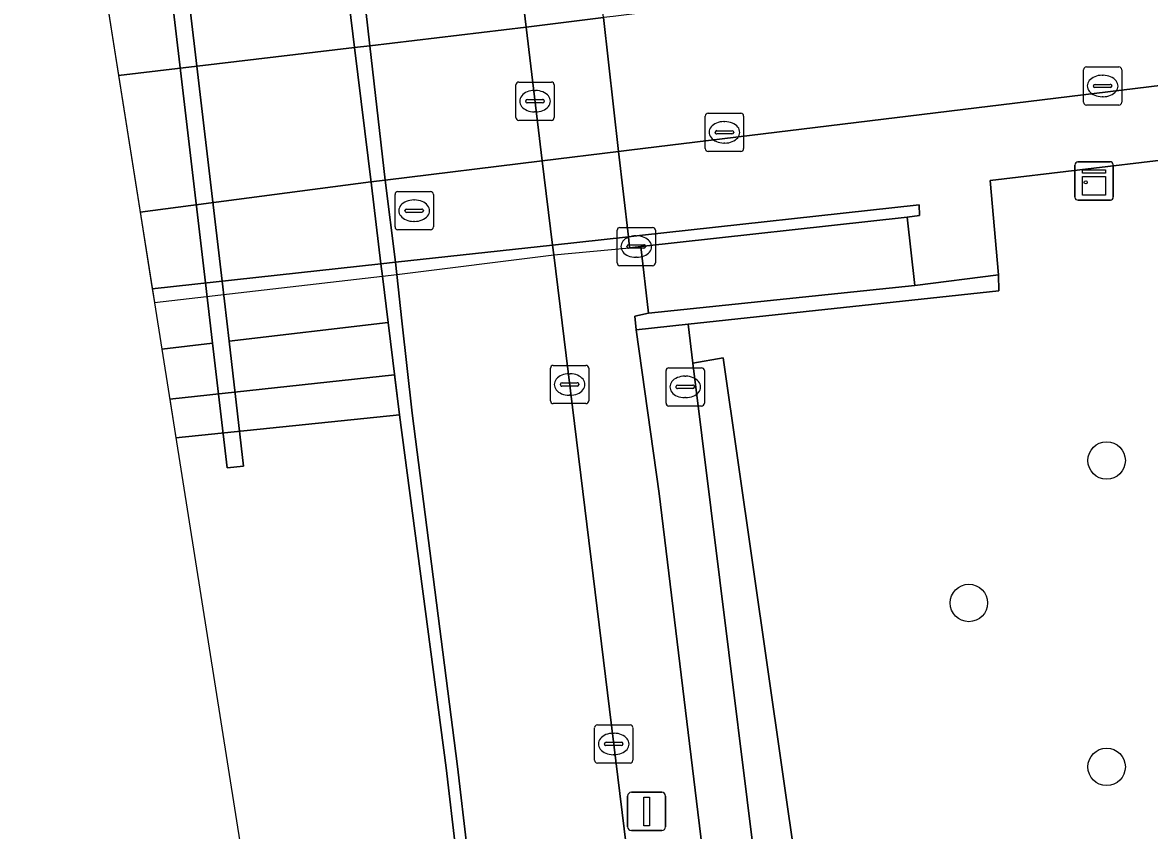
# Model space of a CAD drawing. Extents: x 161477 to 163040, y 383680 to 384871.
# Drawn here: x 161682.56 to 161711.98, y 383968.24 to 383989.35 of the extents above; entities that cross this region are included whole.
import ezdxf

# ---------------------------------------------------------------- set-up
doc = ezdxf.new("R2010")
doc.units = 0
for name, color, linetype in [('IMGEO_Berm_groen', 7, 'Continuous'), ('IMGEO_Berm_halfverhard', 7, 'Continuous'), ('IMGEO_Boom', 7, 'Continuous'), ('IMGEO_Dek', 7, 'Continuous'), ('IMGEO_Fietspad_gesloten', 7, 'Continuous'), ('IMGEO_Greppel_droge_sloot', 7, 'Continuous'), ('IMGEO_Groenvoorziening', 7, 'Continuous'), ('IMGEO_Hek', 7, 'Continuous'), ('IMGEO_Kademuur', 7, 'Continuous'), ('IMGEO_Kast', 7, 'Continuous'), ('IMGEO_Kolk', 7, 'Continuous'), ('IMGEO_Lichtmast', 7, 'Continuous'), ('IMGEO_Muur', 7, 'Continuous'), ('IMGEO_Pijler', 7, 'Continuous'), ('IMGEO_Rijbaan_lokaal_gesloten', 7, 'Continuous'), ('IMGEO_Rioolput', 7, 'Continuous'), ('IMGEO_Stuw', 7, 'Continuous'), ('IMGEO_Voetpad_gesloten', 7, 'Continuous'), ('IMGEO_Voetpad_op_trap', 7, 'Continuous'), ('IMGEO_Voetpad_open', 7, 'Continuous'), ('IMGEO_Waterloop', 7, 'Continuous')]:
    doc.layers.add(name, color=color, linetype=linetype)

msp = doc.modelspace()

# ---------------------------------------------------------------- linework, layer by layer
at = {"layer": 'IMGEO_Berm_groen'}
msp.add_lwpolyline([(161685.065, 383987.969), (161691.227, 383988.696), (161691.631, 383988.744), (161695.71, 383989.226), (161697.729, 383989.478), (161697.518, 383991.342), (161697.339, 383992.929), (161695.294, 383992.703), (161691.233, 383992.252), (161690.798, 383992.204), (161690.238, 383992.142), (161684.52, 383991.412), (161685.065, 383987.969)], dxfattribs=at)
at = {"layer": 'IMGEO_Berm_halfverhard'}
msp.add_lwpolyline([(161700.064, 383980.447), (161699.937, 383981.468), (161698.579, 383981.321), (161699.181, 383977.045), (161701.971, 383954.076), (161702.472, 383954.14), (161703.314, 383954.249), (161702.421, 383961.48)], close=True, dxfattribs=at)
at = {"layer": 'IMGEO_Boom'}
for centre in [(161710.866, 383977.906), (161707.269, 383974.183), (161710.866, 383969.9)]:
    msp.add_circle(centre, 0.489, dxfattribs=at)
at = {"layer": 'IMGEO_Dek'}
msp.add_lwpolyline([(161683.262, 383999.371), (161686.003, 383982.034), (161691.957, 383982.723), (161692.334, 383982.767), (161696.429, 383983.278), (161698.409, 383983.467), (161698.377, 383983.753), (161698.124, 383985.983), (161697.729, 383989.478)], dxfattribs=at)
msp.add_lwpolyline([(161686.561, 383978.501), (161692.4, 383979.101), (161692.272, 383980.149), (161686.402, 383979.509)], close=True, dxfattribs=at)
at = {"layer": 'IMGEO_Fietspad_gesloten'}
for points in [[(161702.046, 383937.433), (161696.429, 383983.278), (161696.398, 383983.537), (161696.128, 383985.74), (161695.71, 383989.226), (161695.294, 383992.703), (161694.966, 383995.438), (161694.561, 383998.828), (161694.124, 384002.472), (161693.6, 384006.855), (161693.265, 384009.646), (161692.884, 384012.828), (161692.437, 384016.569), (161692.164, 384018.849), (161691.803, 384021.863), (161691.607, 384023.493), (161691.553, 384023.835)], [(161711.503, 383991.202), (161697.985, 383989.51), (161697.729, 383989.478), (161698.124, 383985.983), (161698.401, 383986.017), (161714.753, 383988.006)], [(161691.412, 383990.676), (161691.631, 383988.744), (161692.03, 383985.235), (161692.294, 383983.088), (161692.334, 383982.767), (161692.466, 383981.556), (161692.729, 383979.145), (161693.914, 383969.907), (161695.181, 383959.108), (161696.252, 383950.363), (161697.423, 383940.632), (161698.807, 383930.488), (161699.358, 383926.389), (161699.67, 383926.444), (161699.962, 383926.496), (161711.536, 383875.684)]]:
    msp.add_lwpolyline(points, dxfattribs=at)
at = {"layer": 'IMGEO_Greppel_droge_sloot'}
for points in [[(161700.85, 383980.59), (161700.064, 383980.447), (161702.421, 383961.48), (161703.314, 383954.249), (161702.472, 383954.14), (161702.489, 383954.003), (161704.069, 383940.354)], [(161707.21, 383919.972), (161709.046, 383920.337), (161705.478, 383948.318), (161700.85, 383980.59)]]:
    msp.add_lwpolyline(points, dxfattribs=at)
at = {"layer": 'IMGEO_Groenvoorziening'}
msp.add_lwpolyline([(161714.85, 383986.063), (161707.824, 383985.227), (161708.046, 383982.754), (161708.05, 383982.344), (161699.937, 383981.468), (161700.064, 383980.447), (161700.85, 383980.59), (161705.478, 383948.318), (161709.046, 383920.337), (161707.21, 383919.972)], dxfattribs=at)
at = {"layer": 'IMGEO_Hek'}
msp.add_lwpolyline([(161686.402, 383979.509), (161692.272, 383980.149), (161692.4, 383979.101), (161686.561, 383978.501)], dxfattribs=at)
at = {"layer": 'IMGEO_Kademuur'}
for points in [[(161690.798, 383992.204), (161691.227, 383988.696), (161691.667, 383985.102), (161691.918, 383983.047), (161691.957, 383982.723), (161692.105, 383981.514), (161692.4, 383979.101), (161693.616, 383969.872), (161694.883, 383959.073), (161695.954, 383950.327), (161697.125, 383940.596)], [(161697.423, 383940.632), (161696.252, 383950.363), (161695.181, 383959.108), (161693.914, 383969.907), (161692.729, 383979.145), (161692.466, 383981.556), (161692.334, 383982.767), (161692.294, 383983.088), (161692.03, 383985.235), (161691.631, 383988.744), (161691.412, 383990.676)]]:
    msp.add_lwpolyline(points, dxfattribs=at)
at = {"layer": 'IMGEO_Kast'}
for p, q in [((161710.04, 383984.786), (161710.04, 383985.627)), ((161710.04, 383985.627), (161710.04, 383984.786)), ((161710.115, 383985.711), (161710.956, 383985.711)), ((161710.956, 383985.711), (161710.115, 383985.711)), ((161711.04, 383985.636), (161711.04, 383984.795)), ((161711.04, 383984.795), (161711.04, 383985.636)), ((161710.965, 383984.711), (161710.124, 383984.711)), ((161710.124, 383984.711), (161710.965, 383984.711))]:
    msp.add_line(p, q, dxfattribs=at)
for points in [[(161710.235, 383985.501), (161710.835, 383985.501), (161710.835, 383985.416), (161710.235, 383985.416), (161710.235, 383985.501)], [(161710.235, 383985.326), (161710.835, 383985.326), (161710.835, 383984.837), (161710.235, 383984.837), (161710.235, 383985.326)]]:
    msp.add_lwpolyline(points, dxfattribs=at)
msp.add_circle((161710.319, 383985.175), 0.0377, dxfattribs=at)
for centre, start, end in [((161710.118, 383985.633), 92.4484, 184.2845), ((161710.118, 383985.633), 92.4484, 184.2845), ((161710.962, 383985.633), 2.4484, 94.2845), ((161710.962, 383985.633), 2.4484, 94.2845), ((161710.118, 383984.789), 182.4484, 274.2845), ((161710.118, 383984.789), 182.4484, 274.2845), ((161710.962, 383984.789), 272.4484, 4.2845), ((161710.962, 383984.789), 272.4484, 4.2845)]:
    msp.add_arc(centre, 0.0779, start, end, dxfattribs=at)
at = {"layer": 'IMGEO_Kolk'}
for p, q in [((161710.337, 383988.192), (161711.189, 383988.192)), ((161710.262, 383987.266), (161710.262, 383988.118)), ((161710.75, 383987.972), (161710.775, 383987.972)), ((161711.263, 383988.118), (161711.263, 383987.266)), ((161695.44, 383986.869), (161695.44, 383987.721)), ((161695.515, 383987.795), (161696.367, 383987.795)), ((161696.441, 383987.721), (161696.441, 383986.869)), ((161710.521, 383987.686), (161710.521, 383987.698)), ((161710.959, 383987.649), (161710.561, 383987.649)), ((161710.564, 383987.735), (161710.962, 383987.735)), ((161711.005, 383987.698), (161711.005, 383987.686)), ((161695.742, 383987.338), (161696.14, 383987.338)), ((161695.928, 383987.575), (161695.953, 383987.575)), ((161710.773, 383987.412), (161710.748, 383987.412)), ((161695.699, 383987.289), (161695.699, 383987.301)), ((161696.137, 383987.252), (161695.739, 383987.252)), ((161695.951, 383987.015), (161695.926, 383987.015)), ((161696.183, 383987.301), (161696.183, 383987.289)), ((161711.189, 383987.192), (161710.337, 383987.192)), ((161696.367, 383986.795), (161695.515, 383986.795)), ((161700.385, 383986.056), (161700.385, 383986.908)), ((161700.46, 383986.982), (161701.312, 383986.982)), ((161700.873, 383986.762), (161700.898, 383986.762)), ((161701.386, 383986.908), (161701.386, 383986.056)), ((161700.644, 383986.476), (161700.644, 383986.488)), ((161701.082, 383986.439), (161700.684, 383986.439)), ((161700.687, 383986.525), (161701.085, 383986.525)), ((161701.128, 383986.488), (161701.128, 383986.476)), ((161700.896, 383986.202), (161700.871, 383986.202)), ((161701.312, 383985.982), (161700.46, 383985.982)), ((161698.083, 383983.07), (161698.083, 383983.922)), ((161698.158, 383983.996), (161699.01, 383983.996)), ((161698.571, 383983.776), (161698.596, 383983.776)), ((161699.084, 383983.922), (161699.084, 383983.07)), ((161698.342, 383983.49), (161698.342, 383983.502)), ((161698.385, 383983.539), (161698.783, 383983.539)), ((161698.826, 383983.502), (161698.826, 383983.49)), ((161698.78, 383983.453), (161698.382, 383983.453)), ((161698.594, 383983.216), (161698.569, 383983.216)), ((161699.01, 383982.996), (161698.158, 383982.996)), ((161696.343, 383979.466), (161696.343, 383980.318)), ((161696.418, 383980.392), (161697.27, 383980.392)), ((161697.344, 383980.318), (161697.344, 383979.466)), ((161699.362, 383979.403), (161699.362, 383980.255)), ((161699.437, 383980.329), (161700.289, 383980.329)), ((161700.363, 383980.255), (161700.363, 383979.403)), ((161696.831, 383980.172), (161696.856, 383980.172)), ((161699.85, 383980.109), (161699.875, 383980.109)), ((161696.602, 383979.886), (161696.602, 383979.898)), ((161697.04, 383979.849), (161696.642, 383979.849)), ((161696.645, 383979.935), (161697.043, 383979.935)), ((161697.086, 383979.898), (161697.086, 383979.886)), ((161699.621, 383979.823), (161699.621, 383979.835)), ((161700.059, 383979.786), (161699.661, 383979.786)), ((161699.664, 383979.872), (161700.062, 383979.872)), ((161700.105, 383979.835), (161700.105, 383979.823)), ((161697.27, 383979.392), (161696.418, 383979.392)), ((161696.854, 383979.612), (161696.829, 383979.612)), ((161699.873, 383979.549), (161699.848, 383979.549)), ((161700.289, 383979.329), (161699.437, 383979.329)), ((161697.494, 383970.073), (161697.494, 383970.925)), ((161697.569, 383970.999), (161698.421, 383970.999)), ((161698.495, 383970.925), (161698.495, 383970.073)), ((161697.796, 383970.542), (161698.194, 383970.542)), ((161697.982, 383970.779), (161698.007, 383970.779)), ((161697.753, 383970.493), (161697.753, 383970.505)), ((161698.191, 383970.456), (161697.793, 383970.456)), ((161698.237, 383970.505), (161698.237, 383970.493)), ((161698.421, 383969.999), (161697.569, 383969.999)), ((161698.005, 383970.219), (161697.98, 383970.219))]:
    msp.add_line(p, q, dxfattribs=at)
for points in [[(161710.337, 383988.192), (161711.189, 383988.192)], [(161710.262, 383987.266), (161710.262, 383988.118)], [(161711.263, 383988.118), (161711.263, 383987.266)], [(161695.44, 383986.869), (161695.44, 383987.721)], [(161695.515, 383987.795), (161696.367, 383987.795)], [(161696.441, 383987.721), (161696.441, 383986.869)], [(161711.189, 383987.192), (161710.337, 383987.192)], [(161696.367, 383986.795), (161695.515, 383986.795)], [(161700.385, 383986.056), (161700.385, 383986.908)], [(161700.46, 383986.982), (161701.312, 383986.982)], [(161701.386, 383986.908), (161701.386, 383986.056)], [(161701.312, 383985.982), (161700.46, 383985.982)], [(161698.083, 383983.07), (161698.083, 383983.922)], [(161698.158, 383983.996), (161699.01, 383983.996)], [(161699.084, 383983.922), (161699.084, 383983.07)], [(161699.01, 383982.996), (161698.158, 383982.996)], [(161696.343, 383979.466), (161696.343, 383980.318)], [(161696.418, 383980.392), (161697.27, 383980.392)], [(161697.344, 383980.318), (161697.344, 383979.466)], [(161699.362, 383979.403), (161699.362, 383980.255)], [(161699.437, 383980.329), (161700.289, 383980.329)], [(161700.363, 383980.255), (161700.363, 383979.403)], [(161697.27, 383979.392), (161696.418, 383979.392)], [(161700.289, 383979.329), (161699.437, 383979.329)], [(161697.494, 383970.073), (161697.494, 383970.925)], [(161697.569, 383970.999), (161698.421, 383970.999)], [(161698.495, 383970.925), (161698.495, 383970.073)], [(161698.421, 383969.999), (161697.569, 383969.999)]]:
    msp.add_lwpolyline(points, dxfattribs=at)
for centre, radius, start, end in [((161710.339, 383988.116), 0.0765, 91.552, 178.448), ((161710.339, 383988.116), 0.0765, 91.552, 178.448), ((161711.187, 383988.116), 0.0765, 1.552, 88.448), ((161711.187, 383988.116), 0.0765, 1.552, 88.448), ((161695.517, 383987.719), 0.0765, 91.552, 178.448), ((161695.517, 383987.719), 0.0765, 91.552, 178.448), ((161696.365, 383987.719), 0.0765, 1.552, 88.448), ((161696.365, 383987.719), 0.0765, 1.552, 88.448), ((161710.561, 383987.695), 0.0403, 85.8775, 175.7526), ((161710.558, 383987.685), 0.0366, 178.938, 274.7102), ((161710.962, 383987.692), 0.043, 264.8664, 352.4533), ((161710.966, 383987.697), 0.0386, 1.7309, 96.639), ((161695.739, 383987.298), 0.0403, 85.8775, 175.7526), ((161696.144, 383987.3), 0.0386, 1.7309, 96.639), ((161695.736, 383987.288), 0.0366, 178.938, 274.7102), ((161696.14, 383987.295), 0.043, 264.8664, 352.4533), ((161710.339, 383987.268), 0.0765, 181.552, 268.448), ((161710.339, 383987.268), 0.0765, 181.552, 268.448), ((161711.187, 383987.268), 0.0765, 271.552, 358.448), ((161711.187, 383987.268), 0.0765, 271.552, 358.448), ((161695.517, 383986.871), 0.0765, 181.552, 268.448), ((161695.517, 383986.871), 0.0765, 181.552, 268.448), ((161696.365, 383986.871), 0.0765, 271.552, 358.448), ((161696.365, 383986.871), 0.0765, 271.552, 358.448), ((161700.462, 383986.906), 0.0765, 91.552, 178.448), ((161700.462, 383986.906), 0.0765, 91.552, 178.448), ((161701.31, 383986.906), 0.0765, 1.552, 88.448), ((161701.31, 383986.906), 0.0765, 1.552, 88.448), ((161700.684, 383986.485), 0.0403, 85.8775, 175.7526), ((161700.681, 383986.475), 0.0366, 178.938, 274.7102), ((161701.085, 383986.482), 0.043, 264.8664, 352.4533), ((161701.089, 383986.487), 0.0386, 1.7309, 96.639), ((161700.462, 383986.058), 0.0765, 181.552, 268.448), ((161700.462, 383986.058), 0.0765, 181.552, 268.448), ((161701.31, 383986.058), 0.0765, 271.552, 358.448), ((161701.31, 383986.058), 0.0765, 271.552, 358.448), ((161698.16, 383983.92), 0.0765, 91.552, 178.448), ((161698.16, 383983.92), 0.0765, 91.552, 178.448), ((161699.008, 383983.92), 0.0765, 1.552, 88.448), ((161699.008, 383983.92), 0.0765, 1.552, 88.448), ((161698.382, 383983.499), 0.0403, 85.8775, 175.7526), ((161698.379, 383983.489), 0.0366, 178.938, 274.7102), ((161698.783, 383983.496), 0.043, 264.8664, 352.4533), ((161698.787, 383983.501), 0.0386, 1.7309, 96.639), ((161698.16, 383983.072), 0.0765, 181.552, 268.448), ((161698.16, 383983.072), 0.0765, 181.552, 268.448), ((161699.008, 383983.072), 0.0765, 271.552, 358.448), ((161699.008, 383983.072), 0.0765, 271.552, 358.448), ((161696.42, 383980.316), 0.0765, 91.552, 178.448), ((161696.42, 383980.316), 0.0765, 91.552, 178.448), ((161697.268, 383980.316), 0.0765, 1.552, 88.448), ((161697.268, 383980.316), 0.0765, 1.552, 88.448), ((161699.439, 383980.253), 0.0765, 91.552, 178.448), ((161699.439, 383980.253), 0.0765, 91.552, 178.448), ((161700.287, 383980.253), 0.0765, 1.552, 88.448), ((161700.287, 383980.253), 0.0765, 1.552, 88.448), ((161696.642, 383979.895), 0.0403, 85.8775, 175.7526), ((161696.639, 383979.885), 0.0366, 178.938, 274.7102), ((161697.043, 383979.892), 0.043, 264.8664, 352.4533), ((161697.047, 383979.897), 0.0386, 1.7309, 96.639), ((161699.661, 383979.832), 0.0403, 85.8775, 175.7526), ((161699.658, 383979.822), 0.0366, 178.938, 274.7102), ((161700.062, 383979.829), 0.043, 264.8664, 352.4533), ((161700.066, 383979.834), 0.0386, 1.7309, 96.639), ((161696.42, 383979.468), 0.0765, 181.552, 268.448), ((161696.42, 383979.468), 0.0765, 181.552, 268.448), ((161697.268, 383979.468), 0.0765, 271.552, 358.448), ((161697.268, 383979.468), 0.0765, 271.552, 358.448), ((161699.439, 383979.405), 0.0765, 181.552, 268.448), ((161699.439, 383979.405), 0.0765, 181.552, 268.448), ((161700.287, 383979.405), 0.0765, 271.552, 358.448), ((161700.287, 383979.405), 0.0765, 271.552, 358.448), ((161697.571, 383970.923), 0.0765, 91.552, 178.448), ((161697.571, 383970.923), 0.0765, 91.552, 178.448), ((161698.419, 383970.923), 0.0765, 1.552, 88.448), ((161698.419, 383970.923), 0.0765, 1.552, 88.448), ((161697.793, 383970.502), 0.0403, 85.8775, 175.7526), ((161698.198, 383970.504), 0.0386, 1.7309, 96.639), ((161697.79, 383970.492), 0.0366, 178.938, 274.7102), ((161698.194, 383970.499), 0.043, 264.8664, 352.4533), ((161697.571, 383970.075), 0.0765, 181.552, 268.448), ((161697.571, 383970.075), 0.0765, 181.552, 268.448), ((161698.419, 383970.075), 0.0765, 271.552, 358.448), ((161698.419, 383970.075), 0.0765, 271.552, 358.448)]:
    msp.add_arc(centre, radius, start, end, dxfattribs=at)
for centre, major_axis, ratio, start_param, end_param in [((161710.749, 383987.692), (-0.387, 0.002), 0.722429, 4.712389, 7.853982), ((161710.774, 383987.692), (-0.39, 0.002), 0.717154, 1.570796, 4.712389), ((161695.927, 383987.295), (-0.387, 0.002), 0.722429, 4.712389, 7.853982), ((161695.952, 383987.295), (-0.39, 0.002), 0.717154, 1.570796, 4.712389), ((161700.872, 383986.482), (-0.387, 0.002), 0.722429, 4.712389, 7.853982), ((161700.897, 383986.482), (-0.39, 0.002), 0.717154, 1.570796, 4.712389), ((161698.57, 383983.496), (-0.387, 0.002), 0.722429, 4.712389, 7.853982), ((161698.595, 383983.496), (-0.39, 0.002), 0.717154, 1.570796, 4.712389), ((161696.83, 383979.892), (-0.387, 0.002), 0.722429, 4.712389, 7.853982), ((161696.855, 383979.892), (-0.39, 0.002), 0.717154, 1.570796, 4.712389), ((161699.849, 383979.829), (-0.387, 0.002), 0.722429, 4.712389, 7.853982), ((161699.874, 383979.829), (-0.39, 0.002), 0.717154, 1.570796, 4.712389), ((161697.981, 383970.499), (-0.387, 0.002), 0.722429, 4.712389, 7.853982), ((161698.006, 383970.499), (-0.39, 0.002), 0.717154, 1.570796, 4.712389)]:
    msp.add_ellipse(centre, major_axis=major_axis, ratio=ratio, start_param=start_param, end_param=end_param, dxfattribs=at)
at = {"layer": 'IMGEO_Lichtmast'}
for p, q in [((161698.358, 383968.338), (161698.358, 383969.138)), ((161698.358, 383969.138), (161698.358, 383968.338)), ((161698.458, 383969.238), (161699.248, 383969.238)), ((161699.248, 383969.238), (161698.458, 383969.238)), ((161699.348, 383969.138), (161699.348, 383968.338)), ((161699.348, 383968.338), (161699.348, 383969.138)), ((161699.248, 383968.238), (161698.458, 383968.238)), ((161698.458, 383968.238), (161699.248, 383968.238))]:
    msp.add_line(p, q, dxfattribs=at)
msp.add_lwpolyline([(161698.778, 383969.113), (161698.928, 383969.113), (161698.928, 383968.363), (161698.778, 383968.363), (161698.778, 383969.113)], dxfattribs=at)
for centre, start, end in [((161698.458, 383969.138), 90, 180), ((161698.458, 383969.138), 90, 180), ((161699.248, 383969.138), 0, 90), ((161699.248, 383969.138), 360, 90), ((161698.458, 383968.338), 180, 270), ((161698.458, 383968.338), 180, 270), ((161699.248, 383968.338), 270, 0), ((161699.248, 383968.338), 270, 0)]:
    msp.add_arc(centre, 0.1, start, end, dxfattribs=at)
at = {"layer": 'IMGEO_Muur'}
for points in [[(161705.654, 383984.268), (161705.984, 383984.306), (161705.972, 383984.584), (161698.666, 383983.785), (161698.377, 383983.753), (161698.409, 383983.467), (161698.7, 383983.495)], [(161686.003, 383982.034), (161691.957, 383982.723), (161692.334, 383982.767), (161696.429, 383983.278), (161698.409, 383983.467), (161698.377, 383983.753), (161696.398, 383983.537), (161692.294, 383983.088), (161691.918, 383983.047), (161685.946, 383982.394)], [(161708.05, 383982.344), (161708.046, 383982.754), (161705.862, 383982.476), (161698.905, 383981.757), (161698.544, 383981.682), (161698.579, 383981.321), (161699.937, 383981.468)]]:
    msp.add_lwpolyline(points, close=True, dxfattribs=at)
at = {"layer": 'IMGEO_Pijler'}
msp.add_lwpolyline([(161683.005, 384023.106), (161682.891, 384025.653), (161682.558, 384025.611), (161682.565, 384023.086), (161687.336, 383982.546), (161687.519, 383980.975), (161687.899, 383977.714), (161688.332, 383977.762), (161687.951, 383981.025), (161687.768, 383982.593)], close=True, dxfattribs=at)
at = {"layer": 'IMGEO_Rijbaan_lokaal_gesloten'}
msp.add_lwpolyline([(161685.629, 383984.397), (161691.656, 383985.189), (161692.03, 383985.235), (161696.128, 383985.74), (161698.124, 383985.983), (161697.729, 383989.478), (161695.71, 383989.226), (161691.631, 383988.744), (161691.227, 383988.696), (161685.065, 383987.969), (161685.629, 383984.397)], dxfattribs=at)
at = {"layer": 'IMGEO_Rioolput'}
for p, q in [((161692.284, 383984.008), (161692.284, 383984.86)), ((161692.359, 383984.934), (161693.211, 383984.934)), ((161692.772, 383984.714), (161692.797, 383984.714)), ((161693.285, 383984.86), (161693.285, 383984.008)), ((161692.543, 383984.428), (161692.543, 383984.44)), ((161692.981, 383984.391), (161692.583, 383984.391)), ((161692.586, 383984.477), (161692.984, 383984.477)), ((161693.027, 383984.44), (161693.027, 383984.428)), ((161692.795, 383984.154), (161692.77, 383984.154)), ((161693.211, 383983.934), (161692.359, 383983.934))]:
    msp.add_line(p, q, dxfattribs=at)
for points in [[(161692.284, 383984.008), (161692.284, 383984.86)], [(161692.359, 383984.934), (161693.211, 383984.934)], [(161693.285, 383984.86), (161693.285, 383984.008)], [(161693.211, 383983.934), (161692.359, 383983.934)]]:
    msp.add_lwpolyline(points, dxfattribs=at)
for centre, radius, start, end in [((161692.361, 383984.858), 0.0765, 91.552, 178.448), ((161692.361, 383984.858), 0.0765, 91.552, 178.448), ((161693.209, 383984.858), 0.0765, 1.552, 88.448), ((161693.209, 383984.858), 0.0765, 1.552, 88.448), ((161692.583, 383984.437), 0.0403, 85.8775, 175.7526), ((161692.58, 383984.427), 0.0366, 178.938, 274.7102), ((161692.984, 383984.434), 0.043, 264.8664, 352.4533), ((161692.988, 383984.439), 0.0386, 1.7309, 96.639), ((161692.361, 383984.01), 0.0765, 181.552, 268.448), ((161692.361, 383984.01), 0.0765, 181.552, 268.448), ((161693.209, 383984.01), 0.0765, 271.552, 358.448), ((161693.209, 383984.01), 0.0765, 271.552, 358.448)]:
    msp.add_arc(centre, radius, start, end, dxfattribs=at)
for centre, major_axis, ratio, start_param, end_param in [((161692.771, 383984.434), (-0.387, 0.002), 0.722429, 4.712389, 7.853982), ((161692.796, 383984.434), (-0.39, 0.002), 0.717154, 1.570796, 4.712389)]:
    msp.add_ellipse(centre, major_axis=major_axis, ratio=ratio, start_param=start_param, end_param=end_param, dxfattribs=at)
at = {"layer": 'IMGEO_Stuw'}
for points in [[(161687.951, 383981.025), (161692.105, 383981.514)], [(161686.195, 383980.819), (161687.519, 383980.975)]]:
    msp.add_lwpolyline(points, dxfattribs=at)
at = {"layer": 'IMGEO_Voetpad_gesloten'}
msp.add_lwpolyline([(161686.561, 383978.501), (161692.4, 383979.101), (161692.272, 383980.149), (161686.402, 383979.509)], close=True, dxfattribs=at)
at = {"layer": 'IMGEO_Voetpad_op_trap'}
msp.add_lwpolyline([(161705.654, 383984.268), (161698.7, 383983.495), (161698.905, 383981.757), (161705.862, 383982.476)], close=True, dxfattribs=at)
at = {"layer": 'IMGEO_Voetpad_open'}
for points in [[(161691.553, 384023.835), (161691.607, 384023.493), (161691.803, 384021.863), (161692.164, 384018.849), (161692.437, 384016.569), (161692.884, 384012.828), (161693.265, 384009.646), (161693.6, 384006.855), (161694.124, 384002.472), (161694.561, 383998.828), (161694.966, 383995.438), (161695.294, 383992.703), (161695.71, 383989.226), (161696.128, 383985.74), (161696.398, 383983.537), (161696.429, 383983.278), (161702.046, 383937.433)], [(161703.649, 383940.262), (161701.971, 383954.076), (161699.181, 383977.045), (161698.579, 383981.321), (161698.544, 383981.682), (161698.905, 383981.757), (161698.7, 383983.495), (161698.409, 383983.467), (161698.377, 383983.753), (161698.124, 383985.983), (161697.729, 383989.478)], [(161714.753, 383988.006), (161698.401, 383986.017), (161698.124, 383985.983), (161698.377, 383983.753), (161698.666, 383983.785), (161705.972, 383984.584), (161705.984, 383984.306), (161705.654, 383984.268), (161705.862, 383982.476), (161708.046, 383982.754), (161707.824, 383985.227), (161714.85, 383986.063)], [(161685.946, 383982.394), (161691.918, 383983.047), (161692.294, 383983.088), (161696.398, 383983.537), (161698.377, 383983.753), (161698.124, 383985.983), (161696.128, 383985.74), (161692.03, 383985.235), (161691.656, 383985.189), (161685.629, 383984.397), (161685.946, 383982.394)]]:
    msp.add_lwpolyline(points, dxfattribs=at)
at = {"layer": 'IMGEO_Waterloop'}
for points in [[(161683.262, 383999.371), (161686.195, 383980.819), (161687.519, 383980.975), (161687.336, 383982.546), (161682.565, 384023.086)], [(161683.005, 384023.106), (161687.768, 383982.593), (161687.951, 383981.025), (161692.105, 383981.514), (161691.957, 383982.723), (161691.918, 383983.047), (161691.667, 383985.102), (161691.227, 383988.696), (161690.798, 383992.204)], [(161710.911, 383875.545), (161700.92, 383919.408), (161699.398, 383926.091), (161699.25, 383926.065), (161699.102, 383926.039), (161698.509, 383930.452), (161697.125, 383940.596), (161695.954, 383950.327), (161694.883, 383959.073), (161693.616, 383969.872), (161692.4, 383979.101), (161692.105, 383981.514), (161687.951, 383981.025), (161688.332, 383977.762), (161687.899, 383977.714), (161687.519, 383980.975), (161686.195, 383980.819), (161693.642, 383933.716), (161706.646, 383872.625)]]:
    msp.add_lwpolyline(points, dxfattribs=at)

doc.saveas('drawing.dxf')
